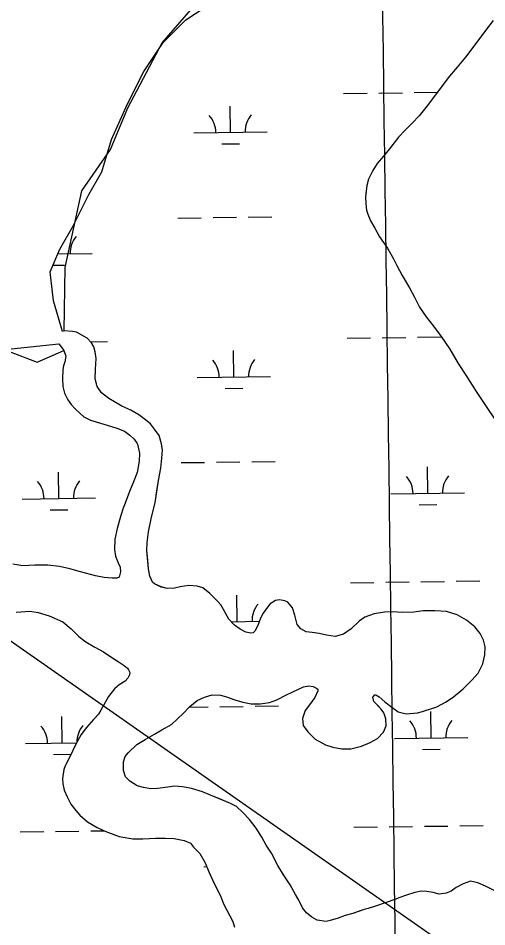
# Model space of a CAD drawing. Extents: x 3767014 to 3805179, y 361544 to 387384.
# Drawn here: x 3773300 to 3773937, y 373622 to 374858 of the extents above; entities that cross this region are included whole.
import ezdxf

# ---------------------------------------------------------------- set-up
doc = ezdxf.new("R2010")
doc.units = 0
for name, color, linetype in [('V-GRID-MAJR', 7, 'Continuous'), ('V-TOPO-SHOR', 7, 'Continuous'), ('V-UTIL-LINE', 7, 'Continuous'), ('V-WETL-SWMP', 7, 'Continuous')]:
    doc.layers.add(name, color=color, linetype=linetype)

msp = doc.modelspace()

# ---------------------------------------------------------------- linework, layer by layer
at = {"layer": 'V-GRID-MAJR'}
msp.add_spline([(3773902.222, 367002.175), (3773820.257, 373061.356), (3773738.277, 379121.596), (3773656.297, 385181.838), (3773656.283, 385182.897)], degree=3, dxfattribs=at)
at = {"layer": 'V-TOPO-SHOR'}
for points in [[(3773362.628, 374432.75), (3773363.9, 374518.796), (3773386.444, 374623.081), (3773425.648, 374679.61), (3773448.86, 374735.918), (3773495.615, 374824.543), (3773558.586, 374897.398), (3773598.123, 374929.939), (3773645.878, 374946.598), (3773709.737, 374955.483), (3773741.611, 374963.923), (3773741.056, 375003.904), (3773716.401, 375051.549), (3773699.964, 375083.312), (3773707.183, 375139.397), (3773754.383, 375196.037), (3773810.579, 375180.822), (3773850.338, 375197.37), (3773865.997, 375221.581), (3773873.549, 375253.677), (3773912.753, 375310.206), (3773928.19, 375350.41), (3773951.29, 375414.713)], [(3773946.068, 374854.673), (3773935.728, 374841.13), (3773922.213, 374823.718), (3773908.289, 374805.14), (3773896.773, 374791.22), (3773886.455, 374779.239), (3773866.964, 374753.31), (3773856.225, 374738.99), (3773845.098, 374725.066), (3773835.587, 374715.028), (3773826.873, 374706.152), (3773817.362, 374696.115), (3773805.037, 374680.251), (3773796.704, 374670.591), (3773788.364, 374660.537), (3773782.374, 374650.846), (3773776.359, 374639.199), (3773773.901, 374630.632), (3773773.023, 374623.219), (3773772.134, 374615.022), (3773772.793, 374605.634), (3773773.852, 374597.023), (3773775.343, 374591.532), (3773779.134, 374582.492), (3773784.868, 374572.645), (3773791.352, 374560.445), (3773796.726, 374552.95), (3773802.094, 374545.063), (3773810.507, 374530.88), (3773815.078, 374521.832), (3773822.324, 374508.057), (3773832.263, 374491.123), (3773839.134, 374478.525), (3773845.604, 374465.152), (3773854.808, 374451.744), (3773864.804, 374439.105), (3773875.177, 374425.29), (3773887.064, 374407.939), (3773898.532, 374388.245), (3773908.879, 374372.478), (3773922.66, 374350.409), (3773935.693, 374331.088), (3773950.257, 374309.01)], [(3773373.73, 374431.716), (3773362.628, 374432.75)], [(3773629.401, 374041.972), (3773625.755, 374032.248), (3773621.741, 374024.093), (3773619.369, 374022.169), (3773616.238, 374021.819), (3773609.611, 374023.079), (3773601.847, 374027.089), (3773594.097, 374032.272), (3773586.391, 374040.581), (3773579.141, 374053.965), (3773575.315, 374060.266), (3773571.078, 374065.014), (3773560.664, 374075.702), (3773550.993, 374083.253), (3773543.208, 374085.7), (3773531.881, 374086.239), (3773520.138, 374084.83), (3773512.687, 374082.975), (3773502.517, 374082.325), (3773494.337, 374084.388), (3773485.404, 374088.803), (3773482.7, 374091.185), (3773478.893, 374099.049), (3773477.074, 374109.236), (3773476.055, 374120.973), (3773475.051, 374133.886), (3773475.194, 374144.826), (3773477.339, 374159.258), (3773481.115, 374179.142), (3773486.065, 374199.01), (3773488.619, 374215.001), (3773490.757, 374229.042), (3773493.719, 374246.2), (3773495.455, 374259.467), (3773496.381, 374270.397), (3773494.931, 374279.015), (3773491.562, 374290.394), (3773485.422, 374299.073), (3773479.653, 374306.184), (3773471.148, 374313.329), (3773463.789, 374318.507), (3773452.931, 374324.903), (3773440.888, 374330.533), (3773430.8, 374336.136), (3773423.044, 374340.928), (3773413.373, 374348.479), (3773407.234, 374357.159), (3773404.631, 374367.356), (3773404.805, 374380.641), (3773405.775, 374395.09), (3773404.723, 374404.093), (3773402.859, 374411.152), (3773399.799, 374416.272), (3773393.631, 374422.607), (3773379.278, 374431.001), (3773373.73, 374431.716)], [(3773285.492, 374405.738), (3773325.696, 374390.301), (3773361.836, 374406.083)], [(3773361.836, 374406.083), (3773364.848, 374398.483), (3773363.408, 374390.5), (3773361.561, 374385.188), (3773360.609, 374380.309), (3773360, 374367.868), (3773360.75, 374357.187), (3773362.849, 374347.822), (3773367.181, 374338.872), (3773371.987, 374332.585), (3773377.687, 374326.285), (3773389.111, 374315.908), (3773398.388, 374311.341), (3773405.917, 374309.018), (3773420.974, 374304.376), (3773434.263, 374300.644), (3773444.437, 374296.509), (3773451.925, 374291.076), (3773457.635, 374285.665), (3773461.553, 374279.388), (3773461.987, 374278.493), (3773464.94, 374266.451), (3773464.35, 374255.342), (3773461.485, 374240.261), (3773456.871, 374227.426), (3773451.362, 374214.159), (3773445.373, 374198.232), (3773442.619, 374191.598), (3773439.373, 374181.414), (3773434.699, 374164.135), (3773431.396, 374149.504), (3773430.765, 374135.285), (3773432.428, 374126.37), (3773435.867, 374117.432), (3773438.453, 374111.173), (3773438.816, 374104.943), (3773437.388, 374097.847), (3773434.259, 374096.555), (3773427.584, 374096.198), (3773416.927, 374097.227), (3773404.952, 374099.606), (3773384.572, 374105.21), (3773369.95, 374108.958), (3773356.208, 374112.251), (3773340.227, 374114.237), (3773322.438, 374114.026), (3773305.978, 374113.353), (3773292.664, 374115.304)], [(3773449.562, 373858.68), (3773461.438, 373870.249), (3773472.466, 373876.747), (3773485.068, 373884.009), (3773495.31, 373890.129), (3773508.302, 373897.385), (3773517.006, 373905.478), (3773523.736, 373912.034), (3773533.243, 373921.68), (3773543.516, 373930.145), (3773553.346, 373934.705), (3773563.547, 373937.7), (3773575.266, 373937.155), (3773583.054, 373935.099), (3773594.728, 373931.038), (3773605.627, 373927.767), (3773616.934, 373925.666), (3773629.048, 373925.508), (3773641.578, 373927.298), (3773651.789, 373931.07), (3773664.778, 373937.935), (3773687.975, 373948.577), (3773695.031, 373950.047), (3773700.882, 373949.189), (3773704.763, 373947.184), (3773707.479, 373945.584), (3773707.448, 373943.24), (3773703.417, 373933.913), (3773696.255, 373924.236), (3773690.292, 373916.497), (3773686.632, 373905.601), (3773687.68, 373896.207), (3773693.82, 373887.53), (3773703.854, 373877.628), (3773717.819, 373869.626), (3773727.936, 373866.368), (3773740.025, 373864.254), (3773752.143, 373864.488), (3773766.649, 373867.816), (3773778.829, 373872.735), (3773788.676, 373878.469), (3773796.995, 373886.958), (3773800.232, 373895.515), (3773799.97, 373905.29), (3773797.337, 373913.14), (3773793.497, 373918.272), (3773788.868, 373923.024), (3773783.47, 373928.566), (3773782.374, 373934.441), (3773784.76, 373937.538), (3773786.327, 373937.909), (3773790.98, 373935.111), (3773798.709, 373928.367), (3773807.99, 373920.818), (3773816.897, 373914.449), (3773827.807, 373911.96), (3773843.066, 373913.324), (3773849.737, 373915.19), (3773869.361, 373921.578), (3773881.954, 373928.058), (3773892.204, 373934.957), (3773905.244, 373945.732), (3773917.124, 373957.69), (3773925.459, 373967.353), (3773931.876, 373979.776), (3773934.385, 373992.25), (3773934.913, 374002.795), (3773932.691, 374012.204), (3773928.12, 374021.254), (3773921.204, 374030.333), (3773909.598, 374039.475), (3773896.796, 374046.678), (3773882.392, 374051.165), (3773866.381, 374052.156), (3773850.744, 374051.97), (3773838.215, 374050.18), (3773822.183, 374049.609), (3773809.688, 374050.555), (3773798.35, 374050.311), (3773784.248, 374047.759), (3773771.29, 374043.239), (3773763.794, 374037.865), (3773752.715, 374027.459), (3773742.458, 374020.166), (3773731.086, 374017.189), (3773719.381, 374018.907), (3773709.248, 374020.994), (3773699.885, 374022.288), (3773691.695, 374023.568), (3773684.32, 374027.572), (3773679.316, 374033.501), (3773676.353, 374046.045), (3773672.972, 374056.252), (3773666.815, 374063.758), (3773662.543, 374065.769), (3773655.134, 374067.039), (3773650.038, 374065.933), (3773642.553, 374061.342), (3773638.979, 374057.088), (3773633.009, 374048.959), (3773629.401, 374041.972)], [(3773297.149, 374050.329), (3773315.839, 374051.419), (3773326.929, 374049.496), (3773341.992, 374045.295), (3773360.56, 374037.048), (3773371.996, 374027.562), (3773382.531, 374017.197), (3773391.773, 374009.961), (3773404.129, 374002.687), (3773416.05, 373996.305), (3773428.387, 373987.695), (3773435.887, 373983.151), (3773443.819, 373977.711), (3773448.663, 373974.091), (3773449.967, 373971.85), (3773451.7, 373968.27), (3773451.208, 373964.721), (3773448.927, 373960.303), (3773445.318, 373956.349), (3773437.247, 373951.118), (3773430.951, 373945.865), (3773422.811, 373935.301), (3773412.341, 373916.763), (3773409.159, 373911.469), (3773402.392, 373904), (3773392.916, 373893.451), (3773385.674, 373883.764), (3773378.387, 373870.521), (3773370.159, 373853.287), (3773363.777, 373841.366), (3773361.93, 373836.053), (3773359.994, 373824.075), (3773360.785, 373816.505), (3773362.452, 373808.035), (3773366.337, 373799.091), (3773371.543, 373789.24), (3773378.095, 373780.264), (3773383.792, 373773.962), (3773394.345, 373764.932), (3773407.139, 373757.205), (3773419.073, 373751.715), (3773437.218, 373745.251), (3773455.849, 373741.894), (3773469.186, 373741.72), (3773486.54, 373742.826), (3773499.879, 373742.652), (3773511.88, 373742.495), (3773525.628, 373739.648), (3773534.027, 373735.98), (3773538.404, 373730.587), (3773546.739, 373722.031), (3773553.694, 373709.933), (3773559.74, 373696.07), (3773567.092, 373680.411), (3773574.453, 373665.199), (3773579.624, 373652.68), (3773591.769, 373629.4), (3773593.892, 373621.812)], [(3773724.069, 373630.743), (3773718.974, 373629.637), (3773706.489, 373631.366), (3773699.508, 373635.366), (3773692.159, 373641.323), (3773686.384, 373648.043), (3773681.438, 373658.271), (3773676.851, 373666.147), (3773669.992, 373679.525), (3773660.786, 373692.935), (3773653.135, 373705.54), (3773644.367, 373722.461), (3773637.081, 373733.111), (3773631.363, 373744.129), (3773623.705, 373756.343), (3773614.481, 373768.191), (3773605.615, 373777.685), (3773596.731, 373785.619), (3773588.582, 373790.025), (3773575.751, 373795.274), (3773561.37, 373801.325), (3773550.485, 373805.768), (3773535.692, 373810.261), (3773523.214, 373812.376), (3773512.673, 373813.298), (3773503.279, 373812.247), (3773489.575, 373810.474), (3773479.796, 373809.818), (3773470.439, 373811.506), (3773461.483, 373813.968), (3773451.796, 373820.347), (3773445.619, 373826.291), (3773442.996, 373834.925), (3773443.149, 373846.648), (3773445.586, 373853.65), (3773449.562, 373858.68)], [(3773948.157, 373671.191), (3773935.734, 373677.608), (3773925.24, 373682.046), (3773915.107, 373684.133), (3773905.291, 373680.743), (3773895.454, 373675.791), (3773888.747, 373670.798), (3773882.062, 373667.759), (3773872.277, 373666.714), (3773864.486, 373668.771), (3773855.52, 373670.45), (3773848.094, 373670.548), (3773839.472, 373668.707), (3773828.095, 373665.338), (3773817.493, 373661.57), (3773813.559, 373659.665), (3773786.079, 373650.255), (3773775.878, 373647.263), (3773770.385, 373645.772), (3773763.712, 373643.513), (3773755.074, 373640.5), (3773744.482, 373637.512), (3773735.057, 373634.118), (3773724.069, 373630.743)]]:
    msp.add_lwpolyline(points, dxfattribs=at)
at = {"layer": 'V-UTIL-LINE'}
msp.add_lwpolyline([(3771136.438, 375516.325), (3774164.596, 373399.524), (3776531.113, 370538.278), (3779861.29, 367718.237), (3780676.364, 367096.276)], dxfattribs=at)
at = {"layer": 'V-WETL-SWMP'}
for p, q in [((3773742.539, 374755.468), (3773774.535, 374755.912)), ((3773790.534, 374756.134), (3773822.531, 374756.579)), ((3773838.529, 374756.801), (3773869.93, 374757.237)), ((3773588.666, 374702.583), (3773588.166, 374738.58)), ((3773538.671, 374701.889), (3773638.661, 374703.278)), ((3773576.882, 374686.987), (3773600.879, 374687.321)), ((3773516.869, 374586.143), (3773548.866, 374586.587)), ((3773564.864, 374586.81), (3773596.861, 374587.254)), ((3773612.859, 374587.476), (3773644.856, 374587.921)), ((3773802.33, 374543.674), (3773802.913, 374543.682)), ((3773353.804, 374537.443), (3773400.461, 374538.091)), ((3773347.155, 374521.918), (3773362.679, 374522.134)), ((3773747.159, 374422.825), (3773779.156, 374423.269)), ((3773795.155, 374423.492), (3773827.152, 374423.936)), ((3773843.15, 374424.158), (3773875.147, 374424.603)), ((3773398.141, 374417.977), (3773421.283, 374418.298)), ((3773593.287, 374369.94), (3773592.787, 374405.937)), ((3773543.292, 374369.246), (3773643.282, 374370.635)), ((3773581.503, 374354.344), (3773605.5, 374354.678)), ((3773521.49, 374253.5), (3773553.486, 374253.944)), ((3773569.485, 374254.167), (3773601.482, 374254.611)), ((3773617.48, 374254.833), (3773649.477, 374255.278)), ((3773856.946, 374211.725), (3773856.446, 374247.722)), ((3773355.087, 374204.754), (3773354.587, 374240.751)), ((3773806.951, 374211.031), (3773906.941, 374212.42)), ((3773305.091, 374204.059), (3773405.082, 374205.448)), ((3773845.162, 374196.129), (3773869.159, 374196.463)), ((3773343.302, 374189.158), (3773367.3, 374189.491)), ((3773751.78, 374090.182), (3773783.777, 374090.626)), ((3773799.776, 374090.849), (3773831.772, 374091.293)), ((3773847.771, 374091.515), (3773879.768, 374091.96)), ((3773895.766, 374092.182), (3773927.763, 374092.627)), ((3773597.908, 374037.298), (3773597.408, 374073.294)), ((3773297.15, 374050.329), (3773315.839, 374051.418)), ((3773315.839, 374051.418), (3773326.93, 374049.495)), ((3773326.93, 374049.495), (3773341.992, 374045.296)), ((3773341.992, 374045.296), (3773360.559, 374037.049)), ((3773360.559, 374037.049), (3773371.996, 374027.562)), ((3773589.543, 374037.181), (3773627.805, 374037.713)), ((3773371.996, 374027.562), (3773382.531, 374017.197)), ((3773382.531, 374017.197), (3773391.774, 374009.962)), ((3773391.774, 374009.962), (3773404.129, 374002.686)), ((3773404.129, 374002.686), (3773416.05, 373996.305)), ((3773416.05, 373996.305), (3773428.387, 373987.695)), ((3773428.387, 373987.695), (3773435.887, 373983.151)), ((3773435.887, 373983.151), (3773443.819, 373977.711)), ((3773443.819, 373977.711), (3773448.663, 373974.09)), ((3773448.663, 373974.09), (3773449.967, 373971.85)), ((3773451.208, 373964.72), (3773448.927, 373960.303)), ((3773449.967, 373971.85), (3773451.699, 373968.27)), ((3773451.699, 373968.27), (3773451.208, 373964.72)), ((3773437.246, 373951.119), (3773430.952, 373945.865)), ((3773445.318, 373956.349), (3773437.246, 373951.119)), ((3773448.927, 373960.303), (3773445.318, 373956.349)), ((3773430.952, 373945.865), (3773422.81, 373935.301)), ((3773422.81, 373935.301), (3773412.341, 373916.763)), ((3773412.341, 373916.763), (3773409.159, 373911.469)), ((3773532.52, 373920.946), (3773558.107, 373921.302)), ((3773574.106, 373921.524), (3773606.103, 373921.968)), ((3773622.101, 373922.191), (3773654.098, 373922.635)), ((3773861.567, 373879.083), (3773861.067, 373915.079)), ((3773359.708, 373872.111), (3773359.207, 373908.108)), ((3773409.159, 373911.469), (3773392.916, 373893.451)), ((3773392.916, 373893.451), (3773385.675, 373883.764)), ((3773385.675, 373883.764), (3773378.387, 373870.521)), ((3773811.572, 373878.388), (3773911.562, 373879.777)), ((3773309.712, 373871.417), (3773379.413, 373872.385)), ((3773378.387, 373870.521), (3773370.158, 373853.287)), ((3773849.782, 373863.486), (3773873.78, 373863.82)), ((3773347.923, 373856.515), (3773371.858, 373856.847)), ((3773370.158, 373853.287), (3773363.777, 373841.366)), ((3773363.777, 373841.366), (3773361.929, 373836.054)), ((3773361.929, 373836.054), (3773359.994, 373824.074)), ((3773359.994, 373824.074), (3773360.784, 373816.505)), ((3773360.784, 373816.505), (3773362.451, 373808.035)), ((3773362.451, 373808.035), (3773366.336, 373799.091)), ((3773366.336, 373799.091), (3773371.543, 373789.241)), ((3773371.543, 373789.241), (3773378.095, 373780.263)), ((3773378.095, 373780.263), (3773383.793, 373773.963)), ((3773383.793, 373773.963), (3773394.346, 373764.932)), ((3773394.346, 373764.932), (3773407.139, 373757.206)), ((3773302.537, 373751.234), (3773334.534, 373751.679)), ((3773350.532, 373751.901), (3773382.529, 373752.346)), ((3773398.528, 373752.568), (3773416.669, 373752.82)), ((3773407.139, 373757.206), (3773419.072, 373751.714)), ((3773419.072, 373751.714), (3773437.218, 373745.251)), ((3773756.401, 373757.539), (3773788.398, 373757.984)), ((3773804.396, 373758.206), (3773836.393, 373758.65)), ((3773852.392, 373758.872), (3773884.389, 373759.317)), ((3773900.387, 373759.539), (3773932.384, 373759.984)), ((3773437.218, 373745.251), (3773455.849, 373741.895)), ((3773455.849, 373741.895), (3773469.186, 373741.72)), ((3773469.186, 373741.72), (3773486.541, 373742.827)), ((3773486.541, 373742.827), (3773511.881, 373742.495)), ((3773511.881, 373742.495), (3773525.628, 373739.647)), ((3773525.628, 373739.647), (3773534.028, 373735.98)), ((3773534.028, 373735.98), (3773538.404, 373730.587)), ((3773538.404, 373730.587), (3773546.74, 373722.03)), ((3773546.74, 373722.03), (3773553.695, 373709.933)), ((3773552.534, 373703.96), (3773556.276, 373704.012)), ((3773553.695, 373709.933), (3773559.739, 373696.07)), ((3773559.739, 373696.07), (3773567.093, 373680.412)), ((3773567.093, 373680.412), (3773574.452, 373665.198)), ((3773574.452, 373665.198), (3773579.624, 373652.68)), ((3773579.624, 373652.68), (3773591.769, 373629.4)), ((3773591.769, 373629.4), (3773593.893, 373621.813))]:
    msp.add_line(p, q, dxfattribs=at)
for points in [[(3773404.722, 374404.092), (3773402.86, 374411.152), (3773399.8, 374416.273), (3773393.63, 374422.607), (3773379.279, 374431.002), (3773373.731, 374431.716), (3773362.629, 374432.751), (3773359.95, 374431.896), (3773347.718, 374473.447), (3773343.328, 374512.984), (3773356.499, 374543.735), (3773374.06, 374574.486), (3773396.012, 374618.415), (3773413.574, 374649.166), (3773426.745, 374693.096), (3773448.696, 374741.419), (3773470.648, 374785.349), (3773496.99, 374824.886), (3773527.723, 374855.637), (3773554.065, 374873.208)], [(3773946.068, 374854.673), (3773935.729, 374841.129), (3773922.213, 374823.718), (3773908.29, 374805.141), (3773896.773, 374791.221), (3773886.455, 374779.24), (3773856.224, 374738.989), (3773845.098, 374725.065), (3773835.587, 374715.028), (3773826.872, 374706.153), (3773817.361, 374696.115), (3773805.037, 374680.252), (3773796.703, 374670.591), (3773788.364, 374660.538), (3773782.374, 374650.846), (3773776.359, 374639.199), (3773773.902, 374630.633), (3773772.134, 374615.023), (3773772.793, 374605.634), (3773773.853, 374597.022), (3773775.344, 374591.531), (3773779.134, 374582.492), (3773784.868, 374572.646), (3773791.352, 374560.445), (3773796.726, 374552.949), (3773802.094, 374545.062), (3773810.507, 374530.881), (3773815.078, 374521.832), (3773822.324, 374508.058), (3773832.264, 374491.122), (3773839.134, 374478.525), (3773845.603, 374465.152), (3773854.808, 374451.743), (3773864.804, 374439.105), (3773875.176, 374425.29), (3773887.064, 374407.938), (3773898.532, 374388.246), (3773908.878, 374372.477), (3773922.659, 374350.409), (3773935.694, 374331.088), (3773950.257, 374309.01)], [(3773281.863, 374407.552), (3773355.283, 374415.061), (3773358.781, 374410.569), (3773361.835, 374406.083), (3773364.848, 374398.484), (3773363.409, 374390.5), (3773361.561, 374385.188), (3773360.608, 374380.31), (3773360, 374367.868), (3773360.75, 374357.187), (3773362.85, 374347.822), (3773367.18, 374338.872), (3773371.988, 374332.584), (3773377.686, 374326.285), (3773389.111, 374315.908), (3773398.388, 374311.341), (3773420.974, 374304.375), (3773434.264, 374300.644), (3773444.437, 374296.509), (3773451.924, 374291.075), (3773457.634, 374285.665), (3773461.553, 374279.389), (3773461.986, 374278.494), (3773464.941, 374266.45), (3773464.351, 374255.342), (3773461.486, 374240.261), (3773456.871, 374227.427), (3773451.362, 374214.16), (3773445.373, 374198.232), (3773442.618, 374191.598), (3773439.372, 374181.414), (3773434.7, 374164.134), (3773431.396, 374149.504), (3773430.765, 374135.284), (3773432.427, 374126.37), (3773435.867, 374117.432), (3773438.453, 374111.173), (3773438.816, 374104.943), (3773437.389, 374097.848), (3773434.259, 374096.555), (3773427.585, 374096.198), (3773416.927, 374097.226), (3773404.953, 374099.606), (3773384.573, 374105.209), (3773369.949, 374108.958), (3773356.208, 374112.25), (3773340.227, 374114.238), (3773322.439, 374114.026), (3773305.979, 374113.352), (3773292.665, 374115.305)], [(3773782.373, 373934.442), (3773784.759, 373937.538), (3773786.327, 373937.908), (3773790.98, 373935.111), (3773798.709, 373928.366), (3773807.99, 373920.818), (3773816.896, 373914.448), (3773827.807, 373911.96), (3773843.067, 373913.324), (3773849.736, 373915.191), (3773869.361, 373921.578), (3773881.953, 373928.057), (3773892.205, 373934.958), (3773905.244, 373945.731), (3773917.125, 373957.691), (3773925.459, 373967.353), (3773931.875, 373979.776), (3773934.384, 373992.25), (3773934.913, 374002.795), (3773932.691, 374012.204), (3773928.119, 374021.254), (3773921.203, 374030.333), (3773909.598, 374039.475), (3773896.795, 374046.677), (3773882.392, 374051.165), (3773866.381, 374052.156), (3773850.745, 374051.97), (3773838.215, 374050.18), (3773822.183, 374049.608), (3773809.689, 374050.554), (3773798.351, 374050.311), (3773784.248, 374047.76), (3773771.291, 374043.24), (3773763.795, 374037.866), (3773752.715, 374027.459), (3773742.458, 374020.167), (3773731.085, 374017.189), (3773719.382, 374018.906), (3773709.247, 374020.993), (3773699.884, 374022.288), (3773691.694, 374023.568), (3773684.32, 374027.573), (3773679.317, 374033.501), (3773676.354, 374046.046), (3773672.971, 374056.252), (3773666.815, 374063.759), (3773662.543, 374065.769), (3773655.133, 374067.039), (3773650.038, 374065.933), (3773642.552, 374061.341), (3773638.979, 374057.088), (3773633.01, 374048.959), (3773629.401, 374041.971), (3773625.756, 374032.248), (3773621.741, 374024.093), (3773619.37, 374022.17), (3773616.239, 374021.82), (3773609.611, 374023.079), (3773601.847, 374027.089), (3773594.098, 374032.272), (3773586.39, 374040.58), (3773579.14, 374053.964), (3773575.314, 374060.267), (3773571.077, 374065.013), (3773560.664, 374075.702), (3773550.992, 374083.254), (3773543.208, 374085.701), (3773531.88, 374086.24), (3773520.137, 374084.831), (3773512.687, 374082.974), (3773502.516, 374082.326), (3773494.336, 374084.387), (3773485.404, 374088.803), (3773482.7, 374091.184), (3773478.894, 374099.05), (3773477.074, 374109.236), (3773475.051, 374133.885), (3773475.195, 374144.826), (3773477.338, 374159.259), (3773481.116, 374179.142), (3773486.066, 374199.01), (3773490.758, 374229.043), (3773493.719, 374246.201), (3773495.456, 374259.467), (3773496.381, 374270.398), (3773494.93, 374279.016), (3773491.562, 374290.394), (3773485.422, 374299.073), (3773479.653, 374306.184), (3773471.148, 374313.33), (3773463.79, 374318.507), (3773452.93, 374324.903), (3773440.888, 374330.532), (3773430.799, 374336.136), (3773423.045, 374340.928), (3773413.373, 374348.48), (3773407.234, 374357.159), (3773404.631, 374367.355), (3773404.805, 374380.641), (3773405.776, 374395.089), (3773404.722, 374404.092)], [(3773925.241, 373682.045), (3773915.106, 373684.132), (3773905.291, 373680.743), (3773895.455, 373675.791), (3773888.746, 373670.798), (3773882.062, 373667.759), (3773872.277, 373666.714), (3773864.487, 373668.77), (3773855.52, 373670.451), (3773848.095, 373670.548), (3773839.473, 373668.707), (3773828.095, 373665.339), (3773817.493, 373661.569), (3773813.559, 373659.666), (3773786.078, 373650.255), (3773775.877, 373647.262), (3773770.385, 373645.771), (3773755.074, 373640.5), (3773744.482, 373637.512), (3773735.057, 373634.118), (3773724.07, 373630.744), (3773718.974, 373629.638), (3773706.49, 373631.365), (3773699.508, 373635.365), (3773692.16, 373641.324), (3773686.385, 373648.043), (3773681.438, 373658.27), (3773676.851, 373666.147), (3773669.991, 373679.525), (3773660.787, 373692.934), (3773653.135, 373705.541), (3773644.368, 373722.462), (3773637.081, 373733.11), (3773631.363, 373744.128), (3773623.706, 373756.344), (3773614.481, 373768.19), (3773605.616, 373777.686), (3773596.731, 373785.619), (3773588.581, 373790.025), (3773550.485, 373805.767), (3773535.692, 373810.26), (3773523.213, 373812.377), (3773512.673, 373813.297), (3773503.279, 373812.248), (3773489.576, 373810.473), (3773479.797, 373809.819), (3773470.439, 373811.505), (3773461.482, 373813.967), (3773451.795, 373820.348), (3773445.619, 373826.291), (3773442.996, 373834.924), (3773443.15, 373846.647), (3773445.586, 373853.65), (3773449.561, 373858.679), (3773461.437, 373870.248), (3773472.466, 373876.748), (3773485.068, 373884.009), (3773495.31, 373890.128), (3773508.302, 373897.384), (3773517.007, 373905.478), (3773523.737, 373912.034), (3773533.243, 373921.68), (3773543.516, 373930.144), (3773553.346, 373934.705), (3773563.547, 373937.699), (3773575.265, 373937.154), (3773583.055, 373935.098), (3773594.727, 373931.037), (3773605.627, 373927.767), (3773616.934, 373925.665), (3773629.048, 373925.507), (3773641.578, 373927.297), (3773651.789, 373931.071), (3773664.777, 373937.936), (3773687.976, 373948.576), (3773695.03, 373950.047), (3773700.881, 373949.189), (3773704.763, 373947.184), (3773707.478, 373945.585), (3773707.448, 373943.24), (3773703.417, 373933.913), (3773696.255, 373924.236), (3773690.291, 373916.497), (3773686.631, 373905.601), (3773687.681, 373896.208), (3773693.82, 373887.529), (3773703.853, 373877.627), (3773717.818, 373869.627), (3773727.937, 373866.368), (3773740.025, 373864.255), (3773752.144, 373864.487), (3773766.649, 373867.815), (3773778.829, 373872.736), (3773788.675, 373878.47), (3773796.994, 373886.959), (3773800.233, 373895.515), (3773799.97, 373905.29), (3773797.337, 373913.141), (3773793.496, 373918.272), (3773783.469, 373928.565), (3773782.373, 373934.442)], [(3773948.158, 373671.192), (3773935.735, 373677.608), (3773925.241, 373682.045)]]:
    msp.add_lwpolyline(points, dxfattribs=at)
for centre, start, end in [((3773533.422, 374702.291), 0.024037, 41.567696), ((3773643.897, 374703.825), 140.024034, 181.567693), ((3773405.697, 374538.639), 140.024034, 181.567693), ((3773538.043, 374369.648), 0.024037, 41.567696), ((3773648.518, 374371.183), 140.024034, 181.567693), ((3773801.702, 374211.433), 0.024037, 41.567696), ((3773912.177, 374212.967), 140.024034, 181.567693), ((3773299.842, 374204.461), 0.024037, 41.567696), ((3773410.318, 374205.996), 140.024034, 181.567693), ((3773653.139, 374038.54), 140.024034, 181.567693), ((3773806.323, 373878.79), 0.024037, 41.567696), ((3773916.798, 373880.325), 140.024034, 181.567693), ((3773304.463, 373871.819), 0.024037, 41.567696), ((3773414.939, 373873.353), 140.024034, 180.739936)]:
    msp.add_arc(centre, 35.246, start, end, dxfattribs=at)

doc.saveas('drawing.dxf')
